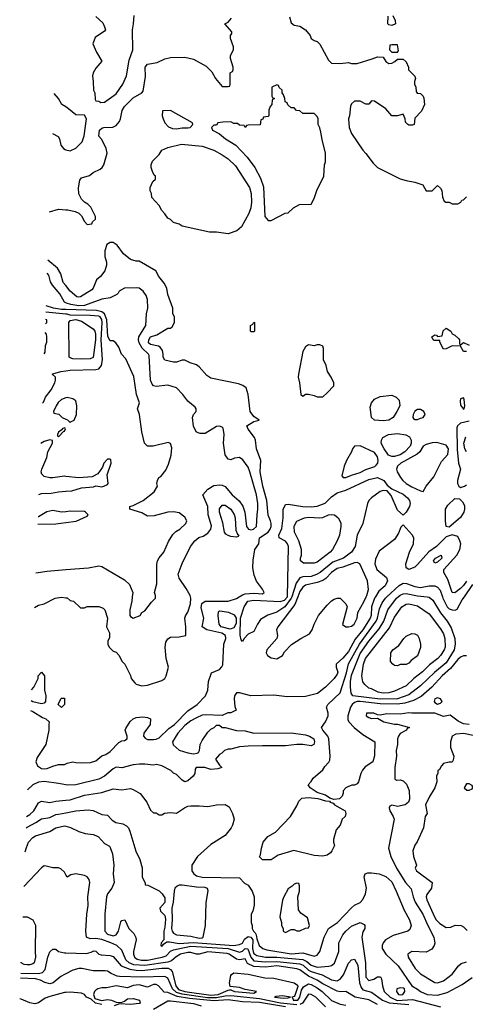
# Model space of a CAD drawing. Header units: inches. Extents: x 2348341 to 2479810, y 460419 to 613669.
# Tile 282 of 656: x 2349679 to 2352783, y 557161 to 564020. Entities that reach past the tile are written whole.
import ezdxf

# ---------------------------------------------------------------- set-up
doc = ezdxf.new("R2010")
doc.units = ezdxf.units.IN
doc.header["$MEASUREMENT"] = 0
for name, color, linetype in [('C3545', 7, 'Continuous'), ('C3546', 7, 'Continuous'), ('C3555', 7, 'Continuous'), ('C3556', 7, 'Continuous')]:
    doc.layers.add(name, color=color, linetype=linetype)

msp = doc.modelspace()

# ---------------------------------------------------------------- linework, layer by layer
at = {"layer": 'C3545', "color": 2}
for points, elevation in [([(2349782.8, 559925.5), (2349810, 559941), (2349848.9, 559951.1), (2349926, 559990), (2349970, 559998), (2350000, 559993.5)], 106), ([(2349761, 559353), (2349778, 559370), (2349808, 559430), (2349808, 559450), (2349830, 559474), (2349851.3, 559450), (2349851.3, 559350), (2349861, 559310), (2349858, 559270), (2349850, 559258), (2349830, 559255.3)], 102), ([(2349830, 559255.3), (2349770, 559269), (2349758, 559275)], 102), ([(2349755.5, 559207.1), (2349770, 559201), (2349838.8, 559158.8), (2349862, 559150), (2349884.7, 559130), (2349881, 559110), (2349882.8, 559070), (2349861, 558970), (2349799.8, 558880.2), (2349790.8, 558850), (2349802, 558822), (2349830, 558804.9), (2349850, 558800.7), (2349870, 558802.8), (2349910, 558821), (2349950, 558832), (2349990, 558832), (2350000, 558837)], 102), ([(2350000, 558689.8), (2349950, 558700.5), (2349850, 558712.4), (2349810, 558708), (2349769.7, 558690.3), (2349734.5, 558655.1)], 98), ([(2349727.4, 558470.3), (2349750, 558483.8), (2349778, 558510), (2349810, 558564.7), (2349830, 558576), (2349890, 558567.3), (2349930, 558577.3), (2350000, 558583.4)], 94), ([(2349724.4, 558390.5), (2349730, 558395.8), (2349792.2, 558427.7), (2349830, 558453), (2349890, 558462.4), (2349930, 558482.4), (2349950, 558486.7), (2350000, 558495.7)], 90), ([(2349718.1, 558223.9), (2349726.2, 558253.8), (2349740.9, 558290), (2349770, 558322.8), (2349790, 558334), (2349890, 558364), (2349930, 558390.6), (2349990, 558404), (2350000, 558401.6)], 86), ([(2350000, 558064), (2349990, 558082), (2349965.4, 558105.4), (2349948.4, 558111.6), (2349910, 558112), (2349863.6, 558123.6), (2349850, 558124.7), (2349830, 558112), (2349708.9, 557981.2)], 82), ([(2349700.8, 557770), (2349732, 557770), (2349770, 557750.8), (2349790, 557712), (2349786.8, 557530), (2349790.3, 557490), (2349778.8, 557450), (2349770, 557442.7), (2349750, 557436), (2349730, 557436)], 78), ([(2349685.9, 557378), (2349810, 557375), (2349837.6, 557382.4), (2349857, 557403), (2349874.7, 557490), (2349890, 557526), (2349910, 557544.7), (2349930, 557546), (2349948.5, 557528.5), (2349990, 557519.7), (2350000, 557519.5)], 78), ([(2349730, 557436), (2349710, 557439.3), (2349690, 557449.2), (2349688.9, 557455.5)], 78), ([(2350000, 557373.1), (2349990, 557368), (2349966.2, 557353.8), (2349913.2, 557310), (2349890, 557303), (2349853.2, 557313.2), (2349824.7, 557330), (2349790, 557338.3), (2349684.6, 557343.3)], 74), ([(2350000, 557244.5), (2349990, 557244), (2349890, 557216.4), (2349856.6, 557203.4), (2349810, 557170.7), (2349784.5, 557164.5), (2349750.7, 557170.7), (2349690, 557196), (2349679.1, 557198.6)], 70)]:
    msp.add_lwpolyline(points, dxfattribs=dict(at, elevation=elevation))
at = {"layer": 'C3545', "color": 2, "elevation": 102}
msp.add_lwpolyline([(2349970, 559229), (2349948, 559250), (2349966, 559290), (2349970, 559294), (2349990, 559294), (2349992, 559250)], close=True, dxfattribs=at)
at = {"layer": 'C3546', "color": 2}
for points, elevation in [([(2350000, 563412.9), (2349973.2, 563430), (2349949.3, 563470), (2349918.8, 563505.1)], 106), ([(2349908.2, 563226.3), (2349946.8, 563206.8), (2349956, 563190), (2349964.9, 563144.9), (2349983.5, 563123.5), (2349995.3, 563115.3), (2350000, 563114.1)], 106), ([(2349887.5, 562681.9), (2349950, 562699.1), (2350000, 562695.8)], 102), ([(2350000, 562168), (2349982.9, 562190), (2349966, 562250), (2349941.6, 562290), (2349874.7, 562345.1)], 102), ([(2350000, 562046.7), (2349990, 562052.7), (2349958.4, 562110), (2349906.6, 562170), (2349893.8, 562193.8), (2349881.5, 562241.5), (2349871.3, 562254.4)], 106), ([(2350000, 562000.2), (2349970, 562001.1), (2349915.3, 562010), (2349862.7, 562027.6)], 110), ([(2350000, 561969.4), (2349860.9, 561981.7)], 114), ([(2349857.9, 561900.8), (2349868, 561910), (2349868, 561930), (2349859, 561931.1)], 118), ([(2349849.9, 561692.1), (2349856.4, 561703.6), (2349858, 561750), (2349867.3, 561772.7), (2349868, 561810), (2349866, 561830), (2349855.6, 561840.4)], 118), ([(2349836.9, 561348.4), (2349844, 561356), (2349859, 561390), (2349898, 561442), (2349924, 561490), (2349928.7, 561510), (2349928, 561530), (2349906, 561550), (2349910, 561554), (2349966, 561570), (2350000, 561575)], 114), ([(2350000, 561385), (2349970, 561374), (2349947.1, 561352.9), (2349932, 561330), (2349914, 561290), (2349918, 561278), (2349951.6, 561271.6), (2349974, 561250), (2350000, 561237.3)], 114), ([(2350000, 560838.4), (2349990, 560839.5), (2349910, 560828.7), (2349889.1, 560829.1), (2349850, 560839), (2349833.6, 560853.6), (2349828.7, 560870), (2349833.2, 560890), (2349868.7, 560970), (2349875.3, 561010), (2349908.7, 561070), (2349908, 561088), (2349890, 561094), (2349850, 561081.2), (2349826.2, 561066.9)], 114), ([(2349812.7, 560712.4), (2349830, 560718.8), (2349898.6, 560721.4), (2349950, 560731), (2350000, 560735.3)], 114), ([(2350000, 560592.5), (2349970, 560589), (2349910, 560600.9), (2349868.3, 560591.7), (2349810, 560558), (2349806.8, 560557.8)], 114), ([(2349804.8, 560504.8), (2349930, 560507.3), (2350000, 560517.4)], 114), ([(2349792, 560167.6), (2349870, 560178), (2350000, 560189.1)], 110)]:
    msp.add_lwpolyline(points, dxfattribs=dict(at, elevation=elevation))
at = {"layer": 'C3546', "color": 2, "elevation": 114}
msp.add_lwpolyline([(2349990, 561178), (2349974, 561170), (2349974, 561166), (2349950, 561146), (2349942, 561130), (2349942, 561122), (2349950, 561114), (2349986, 561154), (2349990, 561154), (2349998, 561170), (2349995.3, 561175.3)], close=True, dxfattribs=at)
at = {"layer": 'C3555', "color": 2}
for points, elevation in [([(2352156.1, 560000), (2352149.7, 559990), (2352129.6, 559930), (2352126.6, 559870), (2352119.7, 559850), (2352068.2, 559770), (2352016.3, 559703.7), (2351970, 559619.3), (2351930, 559572.7), (2351884, 559530), (2351884, 559510), (2351894.2, 559474.2), (2351890, 559461), (2351869.3, 559430), (2351809.2, 559370), (2351753.6, 559326.4), (2351670, 559304.6), (2351542.3, 559302.3), (2351450, 559314), (2351290, 559310.6), (2351210, 559331.3), (2351190, 559332), (2351175.3, 559310), (2351173.2, 559290), (2351176.4, 559236.4), (2351186, 559210), (2351150, 559192), (2351128.9, 559191.1), (2351090, 559172), (2350970, 559178), (2350950, 559176), (2350910, 559157.3), (2350870, 559136.3), (2350830, 559104), (2350779.5, 559050), (2350742.7, 558990), (2350747.7, 558967.7), (2350790, 558932.7), (2350850, 558912.7), (2350890, 558905.2), (2350914, 558910), (2350924.7, 558915.3), (2350931.3, 558928.7), (2350936, 558970), (2350950, 558998), (2350990, 559058), (2351010, 559078), (2351034, 559090), (2351050, 559106), (2351070, 559106), (2351090, 559088.7), (2351110, 559088.7), (2351189.4, 559069.4), (2351250, 559065.2), (2351310, 559049.2), (2351570, 559051.8), (2351670, 559038), (2351698, 559030), (2351728.7, 559010), (2351733.2, 558990), (2351728, 558970), (2351710, 558961), (2351650, 558971), (2351610, 558971), (2351530, 558960.7), (2351370, 558962.8), (2351270, 558958.8), (2351210, 558954), (2351150, 558938), (2351130, 558938), (2351106, 558930), (2351086, 558910), (2351070, 558902), (2351042, 558870), (2351070, 558826), (2351086, 558810), (2351058, 558802), (2351010, 558798), (2350968.4, 558811.6), (2350908.4, 558811.6), (2350900.4, 558799.6), (2350898, 558770), (2350888, 558750), (2350850, 558718), (2350830, 558712), (2350810, 558722), (2350770, 558762), (2350750, 558772), (2350730.9, 558790.9), (2350670, 558822), (2350631, 558831), (2350610, 558826), (2350550, 558834.8), (2350514.4, 558834.4), (2350469.6, 558830.4), (2350390, 558807.7), (2350350, 558814), (2350330, 558802), (2350270, 558750.5), (2350231.1, 558728.9), (2350070, 558690.7), (2350010, 558687.7), (2350000, 558689.8)], 98), ([(2350000, 559993.5), (2350010, 559992), (2350030, 559974), (2350054, 559970), (2350103.6, 559923.6), (2350130, 559922), (2350150, 559932), (2350230, 559931.3), (2350259.8, 559919.8), (2350271.3, 559910), (2350290.8, 559850), (2350284.7, 559790), (2350304.7, 559750), (2350303.6, 559716.4), (2350292, 559690), (2350292, 559670), (2350302, 559650), (2350330, 559622), (2350350, 559614), (2350370, 559594), (2350392, 559550), (2350412, 559530), (2350450.7, 559450.7), (2350456, 559430), (2350479.9, 559399.9), (2350490.5, 559390.5), (2350530, 559380.5), (2350570, 559384), (2350670, 559418), (2350690, 559430.8), (2350699.6, 559450), (2350715.1, 559510), (2350698.7, 559570), (2350691.1, 559650), (2350696.4, 559683.6), (2350710, 559707.7), (2350730, 559718.7), (2350790, 559720.4), (2350835.3, 559730), (2350837, 559790), (2350829.4, 559850.6), (2350832.7, 559867.3), (2350850, 559892), (2350869.4, 559950), (2350872, 559990), (2350868.6, 560000)], 106), ([(2350000, 558837), (2350010, 558842), (2350050, 558851.3), (2350070, 558844.7), (2350110, 558842.8), (2350173.2, 558846.8), (2350210, 558858), (2350250, 558891.3), (2350278, 558902), (2350310, 558922), (2350370, 558984.7), (2350390, 558996), (2350410, 558998), (2350428, 559010), (2350428.7, 559030), (2350414, 559070), (2350418, 559082), (2350449.5, 559130.5), (2350469.6, 559150.4), (2350490, 559159.1), (2350536.5, 559163.5), (2350570, 559158.8), (2350591, 559150), (2350586.8, 559110), (2350542.8, 559050), (2350541, 559030), (2350554, 559014), (2350570, 559006.8), (2350610, 559004.9), (2350630, 559008), (2350650, 559018), (2350718.3, 559081.7), (2350757, 559110), (2350850, 559206.4), (2350916.2, 559250), (2350972.7, 559310), (2350989.2, 559350), (2350994, 559410), (2351015.3, 559470), (2351070, 559494.4), (2351087.7, 559512.3), (2351093.9, 559526.1), (2351099.8, 559670), (2351114.3, 559710), (2351111.3, 559730), (2351086.1, 559746.1), (2350982, 559770), (2350949.2, 559790), (2350962, 559850), (2350943.3, 559923.3), (2350947.2, 559952.8), (2350971.3, 559968.7), (2351130, 559970.3), (2351190, 559988.4), (2351207.8, 560000)], 102), ([(2350463.5, 560000), (2350461, 559970), (2350446, 559910), (2350446, 559870), (2350450, 559862), (2350470, 559852), (2350518, 559870), (2350528.9, 559891.1), (2350550, 559902), (2350596.4, 559963.6), (2350626, 559990), (2350626, 560000)], 110), ([(2351573.6, 560000), (2351570, 559989.4), (2351526, 559930), (2351470, 559893.6), (2351407.1, 559872.9), (2351357.1, 559842.9), (2351334.8, 559810), (2351310, 559758), (2351270, 559739), (2351242, 559710), (2351230, 559688), (2351220.4, 559700.4), (2351213.6, 559733.6), (2351217.2, 559850), (2351241.6, 559930), (2351267.3, 559970), (2351310, 559976.1), (2351493.5, 559966.5), (2351523.7, 559976.3), (2351543, 559997), (2351543.1, 560000)], 98), ([(2351615.5, 560000), (2351594.2, 559945.8), (2351476.3, 559790), (2351467.3, 559770), (2351473.4, 559730), (2351470.6, 559709.4), (2351401, 559630), (2351396, 559610), (2351404.7, 559590), (2351430, 559574.8), (2351470, 559567.3), (2351508.7, 559590), (2351523.6, 559616.4), (2351573.1, 559666.9), (2351637.2, 559710), (2351697.5, 559742.5), (2351717, 559770), (2351729.6, 559810), (2351760.9, 559870), (2351819.3, 559940.7), (2351850, 559971), (2351870, 559984), (2351890, 559991), (2351910, 559991), (2351950.8, 559950), (2351958.8, 559930), (2351927.3, 559807.3), (2351950, 559791), (2351970, 559790.8), (2351990, 559794.8), (2352009, 559810), (2352029.2, 559850), (2352034, 559890), (2352076.3, 559963.7), (2352092.4, 560000)], 102), ([(2352790, 559589.2), (2352770, 559589.4), (2352750, 559579.5), (2352730, 559562), (2352678.9, 559501.1), (2352620.4, 559450), (2352548.9, 559371.1), (2352474.4, 559305.6), (2352422.7, 559277.3), (2352361.8, 559258.2), (2352310, 559252.5), (2352190, 559253.3), (2352050, 559270.6), (2352030, 559270.7), (2352010, 559263.9), (2351994.3, 559250), (2351982, 559230), (2351963.6, 559170), (2351965.2, 559145.2), (2351970.5, 559130), (2352008.7, 559088.7), (2352070, 559041), (2352151.3, 558990), (2352151.1, 558891.1), (2352138, 558850), (2352084.9, 558815.1), (2352067.5, 558792.5), (2352056, 558770), (2352038, 558710), (2352030, 558698), (2352010, 558688), (2351992.7, 558687.3), (2351963.6, 558676.4), (2351951.6, 558668.4), (2351932.7, 558647.3), (2351932.7, 558632.7), (2351924.7, 558610), (2351906.4, 558593.6), (2351868, 558588), (2351838, 558598), (2351810, 558619), (2351750, 558637.2), (2351702, 558670), (2351688, 558690), (2351710, 558714), (2351723.1, 558736.9), (2351790, 558794), (2351803.1, 558816.9), (2351832.7, 558847.3), (2351838, 558862), (2351840.9, 558890), (2351831.2, 559011.2), (2351825.6, 559030), (2351789.3, 559070), (2351781.2, 559090), (2351809.4, 559130), (2351826.6, 559170), (2351826.6, 559190), (2351816, 559230), (2351825.2, 559250), (2351912, 559330), (2351955.1, 559470), (2351968.1, 559531.9), (2352045.1, 559670), (2352162.3, 559830), (2352172.1, 559850), (2352185, 559915), (2352203.1, 559956.9), (2352225.6, 559990), (2352236.4, 560000)], 94), ([(2352515.8, 560000), (2352530, 559998.4), (2352557.5, 559977.5), (2352609.2, 559889.2), (2352656.4, 559830), (2352684.4, 559784.4), (2352710.4, 559710), (2352712.2, 559670), (2352705.7, 559630), (2352650, 559540.5), (2352567.5, 559472.5), (2352470, 559379.6), (2352390, 559318), (2352310, 559288.9), (2352190, 559286), (2351999, 559310), (2351988.1, 559328.1), (2351982, 559370), (2351982, 559410), (2351990, 559454), (2352050, 559606), (2352109.7, 559690), (2352182.2, 559777.8), (2352215.1, 559830), (2352242.4, 559910), (2352303.6, 559990), (2352315.5, 560000)], 90), ([(2352623.5, 560000), (2352627, 559990), (2352655.5, 559930), (2352670, 559917.1), (2352690, 559908), (2352712.5, 559907.5), (2352726.8, 559913.2), (2352761.8, 559978.2), (2352776.6, 560000)], 94), ([(2352810.4, 559109.6), (2352770, 559115.6), (2352733.1, 559133.1), (2352676.4, 559176.4), (2352630, 559166), (2352570, 559188.7), (2352411.1, 559188.9), (2352390, 559192.3), (2352330, 559182), (2352235.3, 559184.7), (2352190, 559175.3), (2352170, 559178), (2352146, 559190), (2352094, 559190), (2352092, 559170), (2352110, 559158), (2352130, 559151.3), (2352170, 559154), (2352214, 559130), (2352290, 559112), (2352310, 559112), (2352394, 559090), (2352378, 559082), (2352374, 559070), (2352330, 559048), (2352318, 559030), (2352311.3, 559010), (2352311.3, 558970), (2352301, 558930), (2352302.8, 558890), (2352290.7, 558810), (2352292.7, 558732.7), (2352303.6, 558723.6), (2352330, 558724.7), (2352350, 558718), (2352373.7, 558693.7), (2352390.8, 558650), (2352394.8, 558590), (2352386, 558570), (2352364.7, 558550), (2352310, 558538), (2352270, 558548.7), (2352258, 558542), (2352251.3, 558530), (2352256, 558510), (2352281, 558470), (2352286, 558450), (2352247.9, 558247.9), (2352264, 558190), (2352304, 558110), (2352365.5, 558010), (2352406.4, 557966.4), (2352418.4, 557910), (2352433.3, 557873.3), (2352486.4, 557790), (2352520.4, 557710), (2352564, 557630), (2352570, 557586), (2352566.8, 557570), (2352550, 557545.2), (2352510, 557525.2), (2352410, 557528), (2352382, 557510), (2352384.7, 557490), (2352433.4, 557410), (2352470, 557373.4), (2352570, 557314), (2352590, 557310.7), (2352630, 557324.9), (2352690, 557370.8), (2352734, 557430), (2352754.8, 557445.2), (2352790, 557457.3)], 98), ([(2352848.1, 559031.9), (2352770, 559047.6), (2352717.1, 559042.9), (2352690, 559029), (2352678.4, 558990), (2352680.5, 558950), (2352702.8, 558890), (2352698, 558862), (2352690, 558848.7), (2352670, 558848.7), (2352630, 558838), (2352616.9, 558823.1), (2352603.6, 558796.4), (2352592, 558788), (2352592, 558772), (2352582, 558750), (2352584.7, 558710), (2352570.8, 558670), (2352530, 558604), (2352504.9, 558550), (2352518, 558490), (2352502.8, 558470), (2352490.6, 558389.4), (2352446.4, 558293.6), (2352431.3, 558270), (2352416, 558230), (2352422.8, 558190), (2352442, 558130), (2352434, 558110), (2352442, 558090), (2352551.3, 558010), (2352546, 557970), (2352514.4, 557925.6), (2352510.8, 557910), (2352514, 557890), (2352570, 557766), (2352579.1, 557750), (2352604.9, 557724.9), (2352650, 557696), (2352682, 557698), (2352711.6, 557711.6), (2352754, 557710), (2352770, 557702), (2352794.8, 557674.8)], 102), ([(2350000, 558583.4), (2350030, 558586), (2350130, 558618.4), (2350250, 558636.3), (2350330, 558662.8), (2350390, 558656), (2350450, 558664.7), (2350470, 558658), (2350518, 558630), (2350564.7, 558570), (2350590, 558514), (2350610, 558494), (2350630, 558494), (2350650, 558482), (2350670, 558482), (2350688.4, 558491.6), (2350730, 558498), (2350770, 558492), (2350828, 558530), (2350850, 558541), (2350870, 558544.7), (2350930, 558544.7), (2350990, 558538), (2351050, 558551.3), (2351110, 558552), (2351136.9, 558536.9), (2351162, 558490), (2351172, 558450), (2351162, 558410), (2351152, 558390), (2351110, 558338), (2351010, 558275.3), (2350918, 558190), (2350878, 558130), (2350878, 558090), (2350891.3, 558070), (2350910, 558056), (2350950, 558046.8), (2351210, 558042), (2351244.7, 558004.7), (2351271.1, 557991.1), (2351298, 557950), (2351311.1, 557908.9), (2351311.6, 557851.6), (2351302, 557810), (2351291.6, 557788.4), (2351291.6, 557731.6), (2351298, 557710), (2351298, 557690), (2351306.8, 557670), (2351319.3, 557659.3), (2351325.7, 557645.7), (2351330, 557618), (2351347.3, 557570), (2351371.3, 557550), (2351399.9, 557539.9), (2351570, 557512.9), (2351650, 557519.5), (2351730, 557497.3), (2351750, 557502.8), (2351769.2, 557530), (2351800.7, 557630), (2351829.3, 557690), (2351892.3, 557730), (2351990, 557834), (2352010, 557850.7), (2352050, 557870.8), (2352070, 557890.8), (2352087.3, 557930), (2352094.5, 557970), (2352079, 558050), (2352084, 558070), (2352102.9, 558077.1), (2352130, 558077.1), (2352182, 558070), (2352230, 558050.7), (2352270, 558014.8), (2352302, 557950), (2352355.9, 557815.9), (2352394.8, 557750), (2352406, 557710), (2352397.3, 557682.7), (2352382, 557670), (2352279.9, 557640.1), (2352226.8, 557610), (2352210.5, 557589.5), (2352204, 557570), (2352204, 557550), (2352230, 557510.7), (2352314.9, 557430), (2352410.6, 557290.6), (2352450, 557267.7), (2352470.8, 557250), (2352518, 557230), (2352590, 557224.4), (2352655.9, 557244.1), (2352761.2, 557298.8), (2352830, 557347.3)], 94), ([(2350000, 558495.7), (2350070, 558508.2), (2350156.8, 558516.8), (2350190, 558510.7), (2350250, 558482.8), (2350290, 558478.8), (2350323.4, 558443.4), (2350347.9, 558427.9), (2350398, 558418), (2350423.5, 558403.5), (2350436, 558390), (2350447.1, 558367.1), (2350487.5, 558227.5), (2350516, 558170), (2350530.9, 558110.9), (2350532, 558050), (2350554, 558006), (2350554, 557994), (2350571.6, 557991.6), (2350650, 557952), (2350672, 557930), (2350690, 557902), (2350690.4, 557870), (2350654.8, 557830), (2350658.8, 557810), (2350690, 557779.1), (2350695.4, 557755.4), (2350690, 557698), (2350682, 557670), (2350682, 557610), (2350664.7, 557590), (2350662, 557570), (2350666, 557566), (2350670, 557564.7), (2350680.2, 557579.8), (2350704, 557596), (2350722.5, 557597.5), (2350790, 557584.4), (2350887.3, 557592.7), (2351170, 557570.2), (2351210, 557576.9), (2351230, 557587.4), (2351245.3, 557614.7), (2351270, 557633.7), (2351290, 557628.1), (2351302.3, 557610), (2351300.5, 557550), (2351304.3, 557530), (2351310, 557514), (2351330, 557501.8), (2351392, 557490), (2351470, 557488.7), (2351650, 557472.9), (2351679, 557459), (2351710, 557433.1), (2351750, 557420.9), (2351832.1, 557427.9), (2351850, 557430.8), (2351872.3, 557447.7), (2351901.2, 557530), (2351902.7, 557590), (2351930, 557646), (2351950, 557670.8), (2351990, 557704.7), (2352051.3, 557731.3), (2352078, 557718), (2352082, 557710), (2352082, 557690), (2352070, 557666), (2352062.8, 557630), (2352086.5, 557450), (2352090.6, 557350), (2352110, 557328), (2352144.5, 557335.5), (2352172, 557352), (2352192.7, 557352.7), (2352199.8, 557339.8), (2352205.5, 557290), (2352218.4, 557250), (2352259.5, 557210), (2352308.1, 557188.1), (2352415.6, 557195.6), (2352610, 557143.1)], 90), ([(2350000, 558401.6), (2350033.7, 558393.7), (2350090, 558364.7), (2350134, 558350), (2350190, 558344.7), (2350210, 558336), (2350227.1, 558327.1), (2350270, 558282), (2350303.6, 558263.6), (2350310, 558254), (2350326, 558210), (2350330.7, 558170.7), (2350334, 558130), (2350330.8, 558070), (2350336, 558010), (2350321, 557970), (2350291.3, 557930), (2350284.7, 557910), (2350271, 557790), (2350271.3, 557670), (2350291.3, 557650), (2350330, 557638), (2350350, 557644.9), (2350366.6, 557670), (2350384.1, 557735.9), (2350390, 557744.7), (2350410.6, 557750.6), (2350438.8, 557690), (2350473.7, 557653.7), (2350487.1, 557627.1), (2350490.5, 557609.5), (2350472.7, 557530), (2350472.7, 557510), (2350478, 557490), (2350496.2, 557476.2), (2350528.2, 557468.2), (2350568.1, 557468.1), (2350671.5, 557488.5), (2350700, 557500), (2350730, 557530.3), (2350750, 557541.5), (2350870, 557565.1), (2351130.1, 557550.1), (2351210, 557524), (2351230, 557531.5), (2351250, 557550.4), (2351268.7, 557548.7), (2351289.5, 557489.5), (2351310, 557464.5), (2351390, 557456.8), (2351470, 557460.5), (2351630, 557443.2), (2351653.2, 557433.1), (2351690, 557400.2), (2351710, 557389.2), (2351785.4, 557365.4), (2351850, 557331.7), (2351890, 557325.3), (2351910, 557336.4), (2351933.8, 557366.2), (2351970, 557446.8), (2351990, 557471), (2352010, 557476), (2352034.3, 557434.3), (2352046.3, 557310), (2352057.5, 557277.5), (2352070, 557262.4), (2352130, 557244.9), (2352205.5, 557190), (2352252.4, 557172.4), (2352390, 557160.6)], 86), ([(2352170, 557159.1), (2352110, 557192.9), (2352016, 557210), (2351950.6, 557250.6), (2351910, 557248.4), (2351890, 557252.4), (2351790, 557304.6), (2351750.2, 557330.2), (2351690, 557357.3), (2351630, 557402.3), (2351610, 557408.9), (2351470, 557430.2), (2351390, 557419), (2351310, 557424), (2351266.2, 557446.2), (2351250, 557478.8), (2351210, 557471.6), (2351190, 557474.9), (2351139.1, 557510), (2351125.1, 557514.9), (2350990, 557527.3), (2350930, 557511), (2350910, 557511), (2350870, 557522), (2350850, 557522.4), (2350799.3, 557510), (2350767.9, 557492.1), (2350735.7, 557464.3), (2350710, 557455.5), (2350550, 557431), (2350475.1, 557435.1), (2350440.4, 557450), (2350418.7, 557470), (2350390, 557537.3), (2350354.8, 557570), (2350314, 557590), (2350251.7, 557611.7), (2350210, 557619.7), (2350170, 557617.7), (2350145.3, 557630), (2350139.6, 557670), (2350146.9, 557790), (2350155.2, 557850), (2350153.6, 557910), (2350167.7, 558010), (2350162.6, 558030), (2350150, 558048.2), (2350130, 558058.7), (2350070, 558070.6), (2350035.9, 558064.1), (2350010, 558046), (2350000, 558064)], 82), ([(2350000, 557519.5), (2350143.8, 557516.2), (2350176, 557524), (2350194.8, 557534.8), (2350210, 557531.3), (2350230.6, 557510.6), (2350245.8, 557505.8), (2350310, 557500.4), (2350330, 557494.4), (2350386, 557430), (2350445.3, 557405.3), (2350490, 557398), (2350530, 557397.7), (2350670, 557413), (2350713, 557413), (2350730, 557404.4), (2350740.3, 557390), (2350766.2, 557290), (2350785.2, 557265.2), (2350830, 557249.6), (2351010, 557225.8), (2351060.9, 557230), (2351130, 557260.4), (2351141.4, 557261.4), (2351150, 557262), (2351174, 557250), (2351310, 557238), (2351328, 557250), (2351250, 557264), (2351210, 557277.2), (2351144.8, 557284.8), (2351139.5, 557310), (2351150, 557362), (2351153.2, 557370), (2351170, 557380.5), (2351270, 557370.5), (2351386, 557346), (2351450, 557343), (2351590, 557310.5), (2351613.5, 557293.5), (2351615.5, 557284.5), (2351596.3, 557223.7), (2351590, 557215.3), (2351574, 557210), (2351582, 557202), (2351584.7, 557190), (2351616.2, 557190), (2351630, 557212), (2351640.8, 557259.2), (2351656.3, 557283.7), (2351690, 557303.7), (2351710, 557298.9), (2351750, 557276.9), (2351786.4, 557250), (2351850, 557188.4), (2351910, 557161.3), (2351950, 557154.9)], 78), ([(2351610, 557156.8), (2351494.8, 557170), (2351350, 557198.3), (2351150, 557220.1), (2351110, 557218.8), (2351050, 557205.9), (2350986.8, 557206.8), (2350811, 557231), (2350770, 557243), (2350742.7, 557270), (2350710, 557343), (2350690, 557354.9), (2350530, 557350.3), (2350374.8, 557354.8), (2350358, 557358), (2350315.3, 557375.3), (2350290, 557391), (2350274.4, 557394.4), (2350190, 557394.8), (2350110.9, 557410.9), (2350090, 557411), (2350050, 557398.8), (2350000, 557373.1)], 74), ([(2351530, 557144.4), (2351350, 557173.8), (2351230, 557177.6), (2351130, 557191.8), (2351030, 557184.6), (2350862.7, 557202.7), (2350775.8, 557215.8), (2350710, 557242.6), (2350685.3, 557245.3), (2350646, 557290), (2350630, 557298.5), (2350610, 557299), (2350570, 557281.6), (2350510, 557296.5), (2350468.6, 557291.4), (2350430, 557275.5), (2350350, 557288.9), (2350283.3, 557276.7), (2350250, 557275.3), (2350224, 557270), (2350210, 557260.7), (2350199.3, 557250), (2350193.2, 557230), (2350202.7, 557202.7), (2350248.7, 557188.7), (2350290, 557195.1), (2350318, 557190), (2350350, 557176), (2350386.4, 557173.6), (2350410, 557182), (2350430, 557199), (2350470, 557201.2), (2350513.2, 557190), (2350518, 557170), (2350510, 557167.7), (2350450, 557160.7), (2350374.6, 557165.4), (2350338, 557150)], 70), ([(2350250, 557160.7), (2350206, 557170), (2350176.8, 557196.8), (2350144.7, 557210), (2350131.3, 557230), (2350110, 557238.8), (2350030, 557246), (2350000, 557244.5)], 70), ([(2351810, 557143.1), (2351742, 557210), (2351710, 557230.4), (2351690, 557232.2), (2351647.6, 557170), (2351630, 557160.1)], 74), ([(2350610, 557126.4), (2350710, 557186), (2350730, 557186.4), (2350890, 557167.7), (2350942, 557150)], 66)]:
    msp.add_lwpolyline(points, dxfattribs=dict(at, elevation=elevation))
for points, elevation in [([(2352210, 559329.7), (2352175.9, 559335.9), (2352130, 559359), (2352110, 559364), (2352082, 559390), (2352070, 559408), (2352061.2, 559450), (2352073.6, 559530), (2352086.3, 559570), (2352255.4, 559784.6), (2352290, 559858.8), (2352340.9, 559930), (2352370, 559948.2), (2352389.7, 559950.3), (2352450, 559937.1), (2352530, 559880.7), (2352610, 559777.3), (2352630, 559741), (2352639.5, 559710), (2352641.6, 559650), (2352634.9, 559630), (2352610.4, 559590), (2352590.5, 559570), (2352534.1, 559525.9), (2352483.8, 559476.2), (2352423, 559430), (2352370, 559380.7), (2352290, 559341.6), (2352250, 559331.8)], 86), ([(2351144.9, 559775.1), (2351082.7, 559790), (2351069.4, 559810), (2351060.9, 559870), (2351064.1, 559895.9), (2351070, 559901), (2351090, 559900.7), (2351133, 559893), (2351173.2, 559873.2), (2351186, 559850), (2351186.4, 559813.6), (2351170, 559784)], 98), ([(2352370, 559528.7), (2352330, 559529), (2352310, 559519), (2352290, 559522), (2352278, 559530), (2352262, 559550), (2352264, 559610), (2352278, 559630), (2352320.2, 559659.8), (2352354, 559710), (2352370, 559726), (2352410, 559744.7), (2352430, 559742), (2352450, 559732), (2352462, 559710), (2352471, 559670), (2352470, 559646), (2352450.5, 559589.5), (2352404.5, 559555.5), (2352390, 559538)], 82), ([(2352590, 559296.2), (2352571.3, 559290), (2352566, 559270), (2352570, 559264.7), (2352590, 559251.3), (2352610, 559258), (2352622, 559270), (2352608.7, 559290)], 98), ([(2352810, 558698), (2352790, 558698), (2352774, 558670), (2352792.7, 558652.7), (2352810, 558652), (2352830, 558662), (2352835.3, 558670), (2352830, 558686)], 106), ([(2351790, 558194), (2351730, 558197.2), (2351587.7, 558232.3), (2351479.8, 558200.2), (2351430, 558168.7), (2351370, 558168), (2351348.7, 558188.7), (2351356.4, 558203.6), (2351362, 558250), (2351375.3, 558290), (2351408, 558330), (2351460.2, 558359.8), (2351564, 558470), (2351610, 558544.7), (2351624.1, 558575.9), (2351643.6, 558596.4), (2351690, 558601.6), (2351754.8, 558594.8), (2351810, 558578.8), (2351836.9, 558576.9), (2351842, 558570), (2351862, 558562), (2351871.3, 558550), (2351944.7, 558510), (2351951.3, 558490), (2351944.7, 558470), (2351926, 558450), (2351911.6, 558408.4), (2351883.6, 558376.4), (2351864.7, 558310), (2351864.7, 558290), (2351871.6, 558268.4), (2351854, 558230), (2351843.6, 558216.4), (2351819.8, 558200.2)], 94), ([(2350810, 557991.6), (2350790, 557991.5), (2350774.7, 557985.3), (2350760.3, 557970), (2350754.6, 557950), (2350747.1, 557872.9), (2350738, 557830), (2350740.8, 557750), (2350736.9, 557690), (2350740.3, 557670), (2350750, 557656.4), (2350770, 557645.2), (2350870, 557636.5), (2350930, 557623.1), (2350950, 557624.4), (2350958, 557630), (2350972, 557710), (2350978.7, 557870), (2350991.9, 557951.9), (2350987, 557967), (2350970, 557975.1), (2350910, 557976.2)], 94), ([(2351610, 558006), (2351590, 557998), (2351576.9, 557983.1), (2351550, 557966), (2351518, 557910), (2351510, 557886), (2351491.3, 557770), (2351502, 557730), (2351502, 557710), (2351514, 557690), (2351514, 557670), (2351530, 557662), (2351570, 557682), (2351590, 557682), (2351610, 557672), (2351630, 557672), (2351670, 557692), (2351690, 557694), (2351698, 557710), (2351683.1, 557763.1), (2351636.4, 557796.4), (2351620.4, 557820.4), (2351615.3, 557910), (2351628, 557950), (2351627.3, 557987.3), (2351622, 558002)], 98), ([(2352330, 557276), (2352306, 557270), (2352302.8, 557250), (2352318, 557230), (2352330, 557226.4), (2352348, 557230), (2352362, 557250), (2352358, 557270), (2352353.2, 557273.2)], 94), ([(2351510, 557219.3), (2351463.6, 557216.4), (2351454, 557210), (2351516.2, 557203.8), (2351550, 557206), (2351566, 557210)], 78)]:
    msp.add_lwpolyline(points, close=True, dxfattribs=dict(at, elevation=elevation))
at = {"layer": 'C3556', "color": 2}
for points, elevation in [([(2350000, 562695.8), (2350014.8, 562694.8), (2350064.7, 562684.7), (2350091.6, 562671.6), (2350110, 562654), (2350130, 562614), (2350150, 562594), (2350182, 562598), (2350187.3, 562612.7), (2350206, 562630), (2350206, 562650), (2350173.6, 562713.6), (2350154.6, 562734.6), (2350130, 562748), (2350108.9, 562768.9), (2350090, 562806), (2350088.9, 562848.9), (2350098, 562902), (2350110, 562918), (2350164.7, 562935.3), (2350190, 562954.8), (2350240.1, 562979.9), (2350253.2, 562990), (2350265.2, 563010), (2350289, 563090), (2350282, 563122), (2350263.1, 563163.1), (2350248.9, 563188.9), (2350229.4, 563209.4), (2350235.3, 563250), (2350250, 563264.7), (2350266, 563270), (2350328.9, 563271.1), (2350350, 563282), (2350373.2, 563310), (2350381.2, 563330), (2350391.9, 563388.1), (2350410, 563416), (2350470, 563476), (2350529.2, 563510.8), (2350538, 563522), (2350555.5, 563624.5), (2350554, 563690), (2350568.7, 563710), (2350637.5, 563722.5), (2350690, 563747.3), (2350730, 563756.3), (2350830, 563758.8), (2350890, 563746), (2350976.9, 563696.9), (2351016.9, 563656.9), (2351042, 563610), (2351090, 563554), (2351130, 563554), (2351142, 563558), (2351146, 563570), (2351146, 563650), (2351162, 563658), (2351166, 563670), (2351166, 563690), (2351148, 563750), (2351148, 563770), (2351168, 563810), (2351168, 563830), (2351148, 563890), (2351148, 563910), (2351156.4, 563923.6), (2351156.4, 563936.4), (2351108.7, 563990), (2351130, 564002), (2351155.3, 564030)], 102), ([(2350210, 564042), (2350257.3, 563997.3), (2350270.5, 563970.5), (2350276.3, 563950), (2350270, 563939), (2350203.9, 563896.1), (2350188.1, 563851.9), (2350213.7, 563793.7), (2350251.3, 563730), (2350210, 563682), (2350191, 563650), (2350186, 563630), (2350191.6, 563588.4), (2350192, 563530), (2350202, 563510), (2350203.6, 563463.6), (2350210, 563454), (2350230, 563452), (2350243.6, 563443.6), (2350270, 563444.7), (2350350, 563504), (2350398, 563570), (2350424, 563630), (2350442.5, 563737.5), (2350467, 563810), (2350464, 563950), (2350472.7, 563990), (2350477, 564050)], 106), ([(2351559.1, 564039.1), (2351570, 563999), (2351590, 563982.7), (2351630, 563975.3), (2351668.7, 563950), (2351702, 563910), (2351709.3, 563889.3), (2351730, 563875.3), (2351750, 563868.7), (2351768.7, 563850), (2351830, 563738), (2351850, 563718), (2351910, 563715.3), (2351970, 563722), (2351990, 563715.3), (2352030, 563715.3), (2352133.7, 563746.3), (2352170, 563762), (2352210, 563758), (2352230, 563728), (2352250, 563715.3), (2352270, 563718), (2352291.6, 563728.4), (2352310, 563746), (2352350, 563746), (2352370, 563726), (2352386, 563690), (2352386, 563670), (2352430, 563626), (2352435.3, 563610), (2352428, 563590), (2352428, 563570), (2352438, 563550), (2352440.4, 563520.4), (2352448.4, 563508.4), (2352470, 563506), (2352488.4, 563488.4), (2352493.6, 563473.6), (2352498, 563430), (2352478, 563382), (2352430, 563334), (2352426, 563290), (2352415.3, 563284.7), (2352390, 563284.7), (2352382, 563290), (2352367.1, 563307.1), (2352364.7, 563330), (2352350, 563362), (2352310, 563351.3), (2352270, 563351.3), (2352230, 563398), (2352150, 563452), (2352130, 563454), (2352110, 563432), (2352090, 563432), (2352050, 563452), (2352010, 563452), (2351990, 563434), (2351983.1, 563416.9), (2351975.3, 563350), (2351969, 563330), (2351974, 563270), (2351990, 563228), (2352069, 563110), (2352090, 563089), (2352140.1, 563020.1), (2352170, 562989.3), (2352330, 562912.3), (2352370, 562899.3), (2352430, 562889), (2352486, 562870), (2352510, 562828.7), (2352551, 562829), (2352590, 562866), (2352610, 562846), (2352618, 562830), (2352623.1, 562783.1), (2352636.4, 562756.4), (2352646, 562750), (2352670, 562748), (2352690, 562738), (2352730, 562738), (2352751.6, 562748.4), (2352758, 562762), (2352770, 562766), (2352790, 562786)], 98), ([(2352278, 564050), (2352294.6, 564014.6), (2352295.3, 563990), (2352270, 563980.7), (2352250, 563984), (2352244, 563990), (2352244.7, 564044.7)], 98), ([(2350000, 563114.1), (2350030, 563106), (2350070, 563126), (2350114.5, 563170), (2350127, 563210), (2350145.2, 563330), (2350130, 563354), (2350070, 563357.2), (2350020.1, 563400.1), (2350000, 563412.9)], 106), ([(2351207.8, 560000), (2351230, 560014.4), (2351250, 560021.1), (2351310, 560024.2), (2351370, 560020.5), (2351382.7, 560030), (2351370, 560053.2), (2351327.7, 560107.7), (2351311.8, 560150), (2351301.7, 560201.7), (2351304.1, 560255.9), (2351316.9, 560330), (2351345.2, 560370), (2351348.7, 560410), (2351409.5, 560450), (2351422.9, 560470), (2351429.4, 560490), (2351429.3, 560510), (2351426, 560530), (2351410, 560568), (2351400.5, 560670), (2351371.6, 560770), (2351352.7, 560870), (2351359, 560950), (2351328.9, 561031.1), (2351322, 561090), (2351315.3, 561110), (2351270, 561168), (2351262, 561190), (2351310, 561221), (2351346, 561230), (2351310, 561255.3), (2351285.2, 561290), (2351269.3, 561410), (2351255.5, 561455.5), (2351232.9, 561472.9), (2351202.7, 561482.7), (2351010, 561522), (2350982, 561542), (2350930, 561602), (2350910, 561615.3), (2350866, 561630), (2350830, 561648), (2350810, 561648), (2350770, 561634), (2350750, 561634), (2350690, 561649.2), (2350677.2, 561670), (2350679.3, 561690), (2350674.5, 561714.5), (2350658.3, 561738.3), (2350645.6, 561745.6), (2350590, 561758.4), (2350577, 561770), (2350578.4, 561790), (2350590, 561810.4), (2350634.5, 561825.5), (2350710, 561871.3), (2350730, 561872), (2350740.4, 561879.6), (2350758, 561910), (2350758, 561950), (2350746, 561970), (2350746, 562010), (2350710, 562106), (2350704, 562150), (2350685.6, 562185.6), (2350649, 562230), (2350628, 562270), (2350510, 562338), (2350490, 562338), (2350450, 562348.7), (2350402, 562390), (2350358, 562450), (2350330, 562468), (2350310, 562468), (2350286, 562454), (2350272, 562410), (2350272, 562370), (2350284.7, 562330), (2350284.7, 562310), (2350271, 562270), (2350241, 562230), (2350213.2, 562206.8), (2350190.8, 562150), (2350182, 562138), (2350102, 562090), (2350090, 562086.6), (2350078, 562090), (2350030, 562129.3), (2350000, 562168)], 102), ([(2350868.6, 560000), (2350865.2, 560010), (2350837.5, 560057.5), (2350790, 560128.7), (2350783.2, 560156.8), (2350810, 560232), (2350869, 560350), (2350899, 560390), (2350927.7, 560412.3), (2350957.2, 560422.8), (2350990, 560444), (2351010, 560472), (2351014.8, 560494.8), (2350991.8, 560570), (2350989.3, 560630), (2350955.3, 560710), (2350989.7, 560750.3), (2351030, 560774.9), (2351070, 560780.5), (2351090, 560778), (2351110, 560767.3), (2351159.1, 560710), (2351207.3, 560667.3), (2351232, 560632), (2351246.4, 560590), (2351259.1, 560490), (2351272, 560470), (2351290, 560466.4), (2351308, 560470), (2351329.2, 560490), (2351331.8, 560570), (2351338.4, 560610), (2351337.6, 560650), (2351328, 560710), (2351283, 560870), (2351270, 560902.7), (2351233.8, 560953.8), (2351210, 560969.2), (2351174.4, 560965.6), (2351150, 560954), (2351130, 560959), (2351110, 560988), (2351099.5, 561070), (2351102.7, 561130), (2351095.5, 561175.5), (2351090, 561182), (2351070, 561189), (2351050, 561185.2), (2350970, 561138), (2350936.5, 561136.5), (2350921.5, 561141.5), (2350909, 561150), (2350890, 561188), (2350882, 561250), (2350888.7, 561270), (2350908, 561290), (2350908.7, 561310), (2350900.2, 561320.2), (2350850, 561362), (2350815.3, 561410), (2350770, 561455.3), (2350710, 561474), (2350630, 561464), (2350610, 561469), (2350601.5, 561481.5), (2350589.6, 561509.6), (2350580.1, 561680.1), (2350577, 561690), (2350532.9, 561732.9), (2350511.6, 561770), (2350506, 561790), (2350509.2, 561810), (2350557.2, 561890), (2350562.7, 561970), (2350572.3, 562010), (2350569.3, 562070), (2350558.9, 562098.9), (2350539, 562130), (2350510, 562149.2), (2350490, 562152.7), (2350410, 562148.7), (2350372, 562130), (2350366, 562114), (2350355.3, 562104.7), (2350310, 562082.7), (2350250, 562073.6), (2350130, 562029.8), (2350090, 562027.2), (2350035.8, 562035.8), (2350004.2, 562044.2), (2350000, 562046.7)], 106), ([(2350626, 560000), (2350626, 560010), (2350618, 560030), (2350634, 560090), (2350633.6, 560226.4), (2350639, 560250), (2350649.4, 560270.6), (2350684, 560310), (2350715.5, 560384.5), (2350746.3, 560433.7), (2350766.3, 560453.7), (2350795.3, 560470), (2350835.3, 560510), (2350842, 560530), (2350830, 560555.3), (2350790, 560585.2), (2350750, 560592.7), (2350710, 560589.2), (2350615.3, 560564.7), (2350570, 560562), (2350530, 560584), (2350446, 560610), (2350446, 560630), (2350470, 560636), (2350538, 560670), (2350615.3, 560730), (2350639, 560770), (2350635.3, 560790), (2350638, 560810), (2350648.7, 560830), (2350661.2, 560838.8), (2350698, 560882), (2350716.5, 560923.5), (2350732.9, 560987.1), (2350738, 561038), (2350728.4, 561068.4), (2350713.6, 561073.6), (2350608.9, 561048.9), (2350569, 561049), (2350549.1, 561069.1), (2350529.1, 561149.1), (2350513.2, 561270), (2350499, 561310), (2350514, 561350), (2350492.3, 561410), (2350474.6, 561534.6), (2350418, 561658), (2350389.1, 561689.1), (2350370, 561738), (2350349.1, 561769.1), (2350330, 561782), (2350310, 561784), (2350292.1, 561812.1), (2350285.2, 561930), (2350269.9, 561969.9), (2350250, 561985.8), (2350213.7, 561993.7), (2350000, 562000.2)], 110), ([(2350000, 561575), (2350030, 561579.3), (2350210, 561583.7), (2350231, 561589), (2350249.6, 561610), (2350256, 561650), (2350247, 561790), (2350253.3, 561910), (2350251.8, 561931.8), (2350238.7, 561950), (2350230, 561954.8), (2350170, 561960.4), (2350030, 561962.9), (2350008.6, 561968.6), (2350000, 561969.4)], 114), ([(2352790, 561708.7), (2352769, 561709), (2352750, 561746), (2352690, 561748), (2352650, 561728), (2352630, 561726), (2352606, 561774), (2352606, 561786), (2352565.2, 561785.2), (2352558, 561790), (2352549, 561810), (2352570, 561824.7), (2352582, 561822), (2352590, 561814), (2352622, 561818), (2352628.4, 561851.6), (2352650, 561872), (2352682, 561850), (2352691.3, 561831.3), (2352710, 561822), (2352736.9, 561796.9), (2352742, 561790), (2352742, 561762), (2352750, 561754), (2352770, 561772), (2352810, 561752)], 98), ([(2350000, 561237.3), (2350011.6, 561231.6), (2350030, 561214), (2350038, 561222), (2350050, 561224.7), (2350058, 561230), (2350075.3, 561270), (2350078, 561330), (2350070, 561366), (2350050, 561378), (2350010, 561388.7), (2350000, 561385)], 114), ([(2352810, 561222.4), (2352749.5, 561210.5), (2352728, 561190), (2352723.1, 561176.9), (2352725.5, 561025.5), (2352735.1, 560930), (2352749, 560890), (2352729.1, 560809.1), (2352729.1, 560789.1), (2352738, 560770), (2352750, 560762), (2352778, 560770), (2352790, 560779)], 98), ([(2352790, 561009.3), (2352779.6, 561030), (2352771.6, 561070), (2352785.5, 561114.5)], 94), ([(2350000, 560735.3), (2350041.2, 560738.8), (2350110, 560758), (2350193.6, 560766.4), (2350210, 560772), (2350250, 560766), (2350266, 560770), (2350290, 560782), (2350295.3, 560790), (2350288, 560850), (2350315.3, 560930), (2350314, 560954), (2350310, 560958), (2350290, 560958), (2350264.7, 560930), (2350256, 560904), (2350223.6, 560856.4), (2350183.6, 560836.4), (2350090, 560828), (2350000, 560838.4)], 114), ([(2351543.1, 560000), (2351550.8, 560350), (2351543.5, 560370), (2351530, 560387.1), (2351486.6, 560410), (2351482.9, 560430), (2351505.4, 560474.6), (2351514.3, 560550), (2351512.9, 560607.1), (2351530, 560642), (2351550, 560646), (2351650, 560628.2), (2351710, 560626), (2351750, 560630.5), (2351806.7, 560653.3), (2351850, 560695.5), (2351890, 560723), (2351950, 560742.4), (2352110, 560816.4), (2352170, 560830.4), (2352216, 560810), (2352238, 560778), (2352270.9, 560750.9), (2352350, 560714), (2352380.7, 560690), (2352393, 560670), (2352398, 560650), (2352394.9, 560630), (2352370, 560589), (2352350, 560568), (2352310, 560604), (2352266.6, 560706.6), (2352239, 560739), (2352210, 560741.2), (2352190, 560733.2), (2352130, 560689.4), (2352110.6, 560670), (2352100.4, 560650), (2352068.7, 560511.3), (2352030.4, 560430), (2352014.9, 560350), (2351990.6, 560310), (2351934, 560270), (2351859.5, 560240.5), (2351772.7, 560170), (2351745.1, 560154.9), (2351710, 560141.7), (2351650, 560138), (2351629.1, 560130.9), (2351605.7, 560094.3), (2351573.6, 560000)], 98), ([(2350000, 560517.4), (2350072.1, 560527.9), (2350150, 560562), (2350155.3, 560570), (2350138, 560590), (2350130, 560593.2), (2350030, 560596), (2350000, 560592.5)], 114), ([(2352790.7, 560109.3), (2352770, 560078), (2352750, 560057.1), (2352710, 560027.7), (2352690.7, 560030.7), (2352660.3, 560120.3), (2352634, 560170), (2352634, 560190), (2352722.4, 560290), (2352744.4, 560330), (2352750.4, 560370), (2352745.5, 560390), (2352730, 560418.8), (2352690, 560432), (2352650, 560418), (2352580.9, 560350), (2352527.5, 560312.5), (2352450, 560224), (2352430, 560207.3), (2352390, 560191), (2352370, 560202), (2352367.7, 560230), (2352393, 560310), (2352421.6, 560370), (2352424.9, 560410), (2352412.3, 560432.3), (2352350, 560502), (2352334.6, 560485.4), (2352317.5, 560442.5), (2352290, 560398), (2352183.1, 560316.9), (2352158, 560262), (2352153.2, 560230), (2352167, 560190), (2352233.8, 560133.8), (2352241.2, 560110), (2352223.3, 560076.7), (2352181, 560039), (2352156.1, 560000)], 98), ([(2352092.4, 560000), (2352096.9, 560010), (2352107.3, 560050), (2352100.9, 560110), (2352049, 560230), (2352030, 560239.5), (2352010, 560236.9), (2351930, 560205.6), (2351890, 560196.3), (2351850.5, 560170), (2351811.7, 560128.3), (2351790, 560113.6), (2351750, 560098.9), (2351670, 560080.5), (2351650, 560067.3), (2351630, 560037), (2351615.5, 560000)], 102), ([(2350000, 560189.1), (2350157.5, 560202.5), (2350230, 560216), (2350250, 560211), (2350410, 560118.8), (2350444.5, 560084.5), (2350466, 560030), (2350463.5, 560000)], 110), ([(2352236.4, 560000), (2352321.3, 560078.7), (2352350, 560094.4), (2352373.5, 560093.5), (2352430, 560072.4), (2352470, 560064.2), (2352530, 560075.8), (2352570, 560076.4), (2352590, 560067.7), (2352607.2, 560047.2), (2352623.5, 560000)], 94), ([(2352315.5, 560000), (2352330, 560012.2), (2352350, 560021.3), (2352370, 560023.1), (2352450, 560007.4), (2352515.8, 560000)], 90), ([(2352776.6, 560000), (2352834.7, 560085.3)], 94)]:
    msp.add_lwpolyline(points, dxfattribs=dict(at, elevation=elevation))
for points, elevation in [([(2352310, 563846), (2352270, 563846), (2352258, 563842), (2352254, 563810), (2352270, 563794), (2352310, 563794), (2352318, 563802)], 98), ([(2351470, 563566), (2351434, 563550), (2351434, 563490), (2351438, 563478), (2351454, 563470), (2351438, 563462), (2351434, 563430), (2351423.6, 563416.4), (2351414, 563390), (2351414, 563350), (2351410, 563346), (2351378, 563342), (2351372.7, 563327.3), (2351358, 563322), (2351352.7, 563287.3), (2351270, 563286), (2351258, 563282), (2351250, 563268), (2351242, 563282), (2351210, 563286), (2351196.4, 563296.4), (2351170, 563298), (2351150, 563308), (2351092.7, 563307.3), (2351058, 563302), (2351050, 563286), (2351030, 563286), (2351014, 563270), (2351022, 563250), (2351070, 563224.7), (2351111.3, 563190), (2351185.5, 563145.5), (2351262.5, 563062.5), (2351317.3, 562990), (2351356.4, 562916.4), (2351376.7, 562856.7), (2351386, 562650), (2351410, 562622), (2351430, 562622), (2351528.4, 562671.6), (2351550, 562674), (2351586, 562710), (2351628.4, 562731.6), (2351710, 562734), (2351730, 562774), (2351748.7, 562830), (2351798, 562930), (2351802, 563010), (2351808, 563030), (2351808, 563090), (2351784.7, 563184.7), (2351777.2, 563237.2), (2351770, 563266), (2351758, 563290), (2351758, 563330), (2351750, 563346), (2351730, 563366), (2351650, 563366), (2351630, 563386), (2351607.3, 563387.3), (2351590, 563406), (2351570, 563406), (2351547.3, 563427.3), (2351542, 563442), (2351527.3, 563447.3), (2351526, 563470), (2351516.4, 563496.4), (2351506, 563510), (2351506, 563530), (2351487.3, 563547.3), (2351482, 563562)], 102), ([(2350730, 563388), (2350674, 563386), (2350672, 563350), (2350678, 563330), (2350690, 563302), (2350714.4, 563274.4), (2350742.5, 563262.5), (2350770, 563258.8), (2350810, 563266), (2350850, 563266.8), (2350866, 563270), (2350886, 563290), (2350882, 563302)], 102), ([(2351130, 562529), (2351050, 562539), (2351000.2, 562540.2), (2350810, 562582), (2350790, 562595.3), (2350750, 562608), (2350728.9, 562628.9), (2350710, 562638), (2350690, 562668), (2350668, 562690), (2350650, 562726), (2350600.4, 562780.4), (2350598, 562810), (2350588.9, 562828.9), (2350588.7, 562850), (2350607.3, 562892.7), (2350626, 562910), (2350626, 562930), (2350616.4, 562936.4), (2350603.1, 562963.1), (2350595.3, 562990), (2350595.3, 563010), (2350604.7, 563035.3), (2350650, 563082), (2350669.4, 563110.6), (2350710, 563130.8), (2350806.8, 563153.2), (2350950, 563138.8), (2351030.5, 563110.5), (2351090, 563078.8), (2351130, 563050.8), (2351182, 563002), (2351279.1, 562850), (2351290.5, 562810), (2351293, 562750), (2351288.2, 562710), (2351275.5, 562670), (2351223.5, 562576.5), (2351192, 562550)], 98), ([(2350110, 561656.2), (2350050, 561658.4), (2350030, 561663.6), (2350024.2, 561670), (2350022.4, 561910), (2350030, 561924), (2350070, 561930.8), (2350110, 561919.1), (2350190, 561866.8), (2350202, 561850), (2350207.7, 561830), (2350207.7, 561790), (2350190, 561666), (2350170, 561658.4)], 114), ([(2351290, 561846), (2351286, 561850), (2351286, 561890), (2351302, 561898), (2351310, 561914), (2351314, 561910), (2351314, 561850), (2351310, 561846)], 98), ([(2351770, 561755.3), (2351750, 561755.3), (2351730, 561748), (2351690, 561755.3), (2351670, 561742), (2351650.5, 561709.5), (2351621.3, 561550), (2351618.4, 561530), (2351628, 561490), (2351638, 561410), (2351650, 561398), (2351669, 561411), (2351690, 561412), (2351730, 561402), (2351750, 561392), (2351790, 561394), (2351820.4, 561419.6), (2351866, 561470), (2351866, 561490), (2351848, 561530), (2351822, 561570), (2351814, 561610), (2351795.3, 561650), (2351795.3, 561730), (2351790, 561746)], 102), ([(2352210, 561225.1), (2352150, 561229.6), (2352129.4, 561249.4), (2352120.2, 561319.8), (2352128.7, 561350), (2352150, 561376), (2352190, 561394.8), (2352270, 561404.7), (2352302, 561390), (2352322, 561370), (2352326, 561330), (2352306, 561290), (2352281, 561250), (2352250, 561229.6)], 98), ([(2352770, 561386), (2352750, 561378), (2352746, 561366), (2352750, 561334), (2352770, 561306.8), (2352775.3, 561310), (2352779, 561330), (2352775.3, 561375.3)], 102), ([(2352470, 561304), (2352450, 561304), (2352430, 561293.2), (2352418.8, 561270), (2352416, 561250), (2352422, 561242), (2352430, 561236), (2352450, 561234.8), (2352470, 561244), (2352488, 561250), (2352502, 561270), (2352494, 561290)], 102), ([(2352290, 560976.9), (2352270, 560977.6), (2352247.4, 560987.4), (2352216.9, 561030), (2352197, 561070), (2352199.3, 561090), (2352209, 561110), (2352248, 561130), (2352310, 561136.4), (2352368.5, 561128.5), (2352393.5, 561113.5), (2352405.5, 561090), (2352406, 561070), (2352399.3, 561050), (2352361.6, 561010), (2352330, 560989.7)], 98), ([(2352050, 561052.3), (2352010, 561048.7), (2351996, 561030), (2351990.8, 561010), (2351954.8, 560950), (2351938.8, 560910), (2351922, 560842), (2351932, 560832), (2351950, 560831.3), (2351990, 560847.3), (2352050, 560865.5), (2352090, 560886), (2352151.4, 560908.6), (2352162.5, 560917.5), (2352172.7, 560930), (2352175.1, 560950), (2352170, 560974), (2352150, 561006)], 102), ([(2352585.2, 561074.8), (2352552.5, 561072.5), (2352510, 561061.2), (2352490, 561049), (2352464.9, 561010), (2352446.1, 560993.9), (2352334, 560930), (2352310.8, 560910), (2352302.8, 560890), (2352307.3, 560870), (2352330.4, 560830), (2352348.2, 560810), (2352370.5, 560790), (2352410, 560764.9), (2352470, 560738), (2352490, 560734), (2352509.2, 560770), (2352564.4, 560835.6), (2352617.2, 560942.8), (2352660.9, 560990), (2352666.6, 561030), (2352650, 561056)], 102), ([(2351190, 560415.3), (2351150, 560419.5), (2351130, 560426.6), (2351115.6, 560435.6), (2351104.5, 560450), (2351094.7, 560514.7), (2351069.5, 560590), (2351070, 560612), (2351090, 560638), (2351110, 560638.8), (2351150, 560610.7), (2351173.5, 560573.5), (2351180.4, 560550), (2351184.9, 560464.9), (2351195.9, 560435.9), (2351204.7, 560430), (2351199.8, 560420.2)], 102), ([(2352670, 560486), (2352649, 560490), (2352643.7, 560530), (2352645.1, 560610), (2352661.7, 560638.3), (2352710, 560684.7), (2352742, 560682), (2352762.5, 560662.5), (2352776.1, 560636.1), (2352778, 560610), (2352772.4, 560590), (2352750, 560552.3)], 98), ([(2351730, 560233.2), (2351654.6, 560234.6), (2351635.3, 560250), (2351635.3, 560270), (2351642, 560290), (2351642, 560330), (2351624, 560390), (2351593.2, 560450), (2351590, 560492), (2351610, 560526), (2351662, 560550), (2351690, 560554.6), (2351770, 560550.4), (2351790, 560553), (2351830.7, 560570.7), (2351850, 560574), (2351870.8, 560570.8), (2351898, 560550), (2351915.3, 560515.3), (2351916, 560490), (2351906, 560430), (2351891, 560390), (2351858, 560330), (2351841, 560310), (2351750, 560240.9)], 94), ([(2352570, 560235.3), (2352561.2, 560250), (2352574, 560270), (2352614, 560290), (2352618.8, 560270), (2352590, 560242)], 94)]:
    msp.add_lwpolyline(points, close=True, dxfattribs=dict(at, elevation=elevation))

doc.saveas('drawing.dxf')
